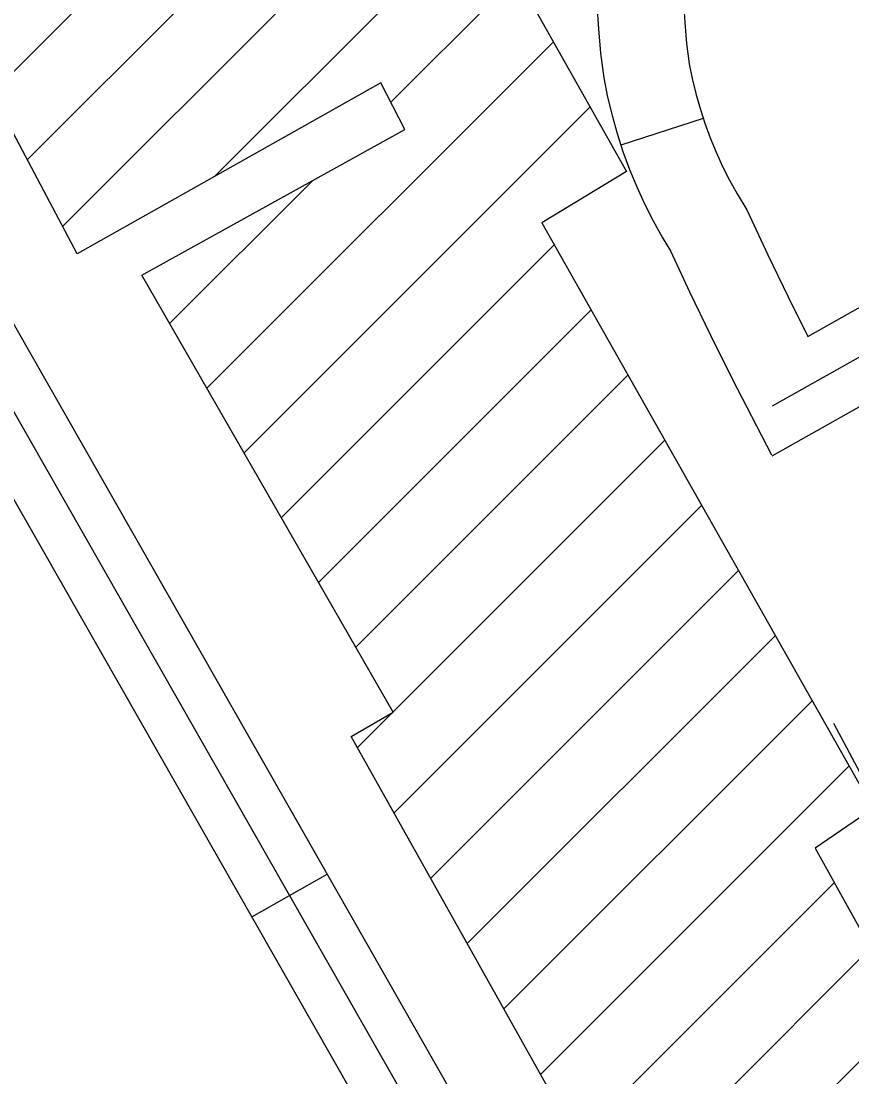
# Model space of a CAD drawing. Extents: x 3651524 to 3689615, y 505651 to 531377.
# Drawn here: x 3680214.9 to 3680502.8, y 515826.8 to 516192.9 of the extents above; entities that cross this region are included whole.
import ezdxf

# ---------------------------------------------------------------- set-up
doc = ezdxf.new("R2010")
doc.units = 0
for name, color, linetype in [('V-BLDG-OTLN', 7, 'Continuous'), ('V-RAIL-TRAK', 7, 'Continuous'), ('V-ROAD-CNTR', 7, 'Continuous')]:
    doc.layers.add(name, color=color, linetype=linetype)

msp = doc.modelspace()

# ---------------------------------------------------------------- linework, layer by layer
at = {"layer": 'V-BLDG-OTLN'}
for p, q in [((3680204.77, 516167.91), (3680335.594, 516298.734)), ((3680217.009, 516144.794), (3680348.345, 516276.13)), ((3680229.249, 516121.678), (3680361.096, 516253.526)), ((3680281.884, 516138.959), (3680373.847, 516230.922)), ((3680343.036, 516164.755), (3680386.598, 516208.317)), ((3680279.252, 516065.616), (3680399.349, 516185.713)), ((3680292.155, 516043.164), (3680412.101, 516163.109)), ((3680266.349, 516088.068), (3680315.823, 516137.542)), ((3680305.059, 516020.712), (3680399.666, 516115.319)), ((3680317.962, 515998.26), (3680412.434, 516092.731)), ((3680330.865, 515975.808), (3680425.201, 516070.143)), ((3680343.769, 515953.356), (3680437.969, 516047.556)), ((3680344.122, 515918.354), (3680450.736, 516024.968)), ((3680356.821, 515895.698), (3680463.504, 516002.38)), ((3680369.521, 515873.041), (3680476.271, 515979.792)), ((3680382.22, 515850.385), (3680489.039, 515957.204)), ((3680331.423, 515941.01), (3680343.678, 515953.265)), ((3680394.919, 515827.729), (3680501.806, 515934.616)), ((3680407.618, 515805.073), (3680496.694, 515894.149)), ((3680420.318, 515782.417), (3680509.322, 515871.422)), ((3680433.017, 515759.761), (3680521.95, 515848.694))]:
    msp.add_line(p, q, dxfattribs=at)
msp.add_lwpolyline([(3680439.981, 515747.337), (3680329.246, 515944.893), (3680343.785, 515953.327), (3680256.72, 516104.822), (3680347.891, 516155.295), (3680339.593, 516171.464), (3680234.293, 516112.152), (3680193.07, 516190.006), (3680182.472, 516184.563), (3680162.475, 516219.891), (3680171.849, 516225.062), (3680126.959, 516303.187), (3680231.444, 516362.362), (3680191.184, 516417.385), (3680250.015, 516450.442), (3680424.689, 516140.793), (3680395.341, 516122.971), (3680510.156, 515919.844), (3680490.049, 515906.108), (3680545.427, 515806.442)], close=True, dxfattribs=at)
at = {"layer": 'V-RAIL-TRAK'}
msp.add_lwpolyline([(3680557.59, 515821.096), (3680555.2, 515828.549), (3680552.615, 515835.938), (3680543.842, 515855.111), (3680534.841, 515874.18), (3680525.612, 515893.142), (3680516.161, 515911.992), (3680506.482, 515930.727), (3680496.584, 515949.346)], dxfattribs=at)
at = {"layer": 'V-ROAD-CNTR'}
for p, q in [((3680451.281, 516159.159), (3680422.743, 516149.91)), ((3680294.877, 515882.316), (3680320.942, 515897.169))]:
    msp.add_line(p, q, dxfattribs=at)
for points in [[(3680585.231, 515414.816), (3680450.109, 515640.204), (3680100.871, 516253.066), (3679992.21, 516457.951), (3679984.213, 516489.113), (3679987.381, 516508.919), (3679994.756, 516528.24), (3680005.85, 516545.344), (3680022.389, 516562.213), (3680046.604, 516577.123), (3680253.787, 516657.082), (3680807.549, 516889.115), (3680855.564, 516897.205)], [(3680475.29, 516059.49), (3680954.963, 516329.201), (3680984.33, 516362.189), (3680987.036, 516368.63), (3680988.716, 516389.67), (3680984.153, 516531.462), (3680978.873, 516564.61), (3680972.633, 516585.878), (3680964.662, 516606.398), (3680946.012, 516642.235), (3680821.268, 516846.336), (3680796.263, 516884.386)], [(3680572.366, 515407.103), (3680437.159, 515632.633), (3680087.726, 516245.837), (3679978.124, 516452.497), (3679968.909, 516488.404), (3679972.814, 516512.819), (3679981.308, 516535.071), (3679994.085, 516554.77), (3680012.962, 516574.024), (3680039.915, 516590.62), (3680049.086, 516594.159)], [(3680598.096, 515422.529), (3680463.059, 515647.775), (3680114.016, 516260.295), (3680006.296, 516463.405), (3679999.517, 516489.822), (3680001.948, 516505.019), (3680008.204, 516521.409), (3680017.615, 516535.918), (3680031.816, 516550.402), (3680053.293, 516563.626), (3680058.591, 516565.67)], [(3680414.463, 516198.55), (3680414.949, 516190.163), (3680415.721, 516181.791), (3680416.817, 516173.181), (3680418.15, 516166.522), (3680419.686, 516160.157), (3680421.462, 516153.863), (3680423.48, 516147.634), (3680425.742, 516141.489), (3680428.235, 516135.442), (3680430.96, 516129.493), (3680433.915, 516123.651), (3680437.089, 516117.931), (3680439.906, 516113.288), (3680446.545, 516099.022), (3680453.788, 516084.019), (3680461.241, 516069.117), (3680475.008, 516042.543)], [(3680444.443, 516199.776), (3680444.869, 516192.409), (3680445.547, 516185.065), (3680446.443, 516178.025), (3680447.452, 516172.986), (3680448.714, 516167.751), (3680450.178, 516162.563), (3680451.838, 516157.442), (3680453.696, 516152.393), (3680455.751, 516147.41), (3680457.994, 516142.513), (3680460.425, 516137.705), (3680463.039, 516132.997), (3680466.41, 516127.44), (3680473.653, 516111.874), (3680480.714, 516097.251), (3680487.546, 516083.59)], [(3680487.546, 516083.59), (3680576.613, 516133.671)], [(3680475.163, 516042.21), (3680587.029, 516105.11)]]:
    msp.add_lwpolyline(points, dxfattribs=at)

doc.saveas('drawing.dxf')
